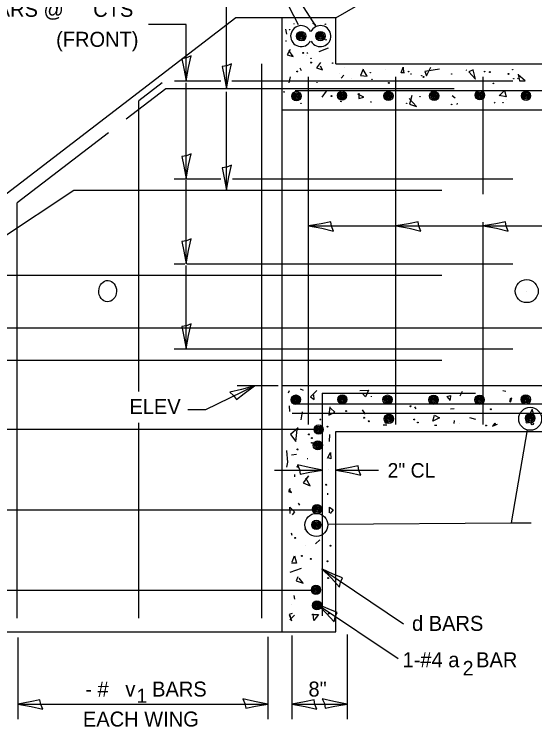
# Model space of a CAD drawing. Extents: x 2133490 to 2172050, y 2138301 to 2145980.
# Drawn here: x 2160348.5 to 2160556.9, y 2145197.1 to 2145482.2 of the extents above; entities that cross this region are included whole.
import ezdxf

# ---------------------------------------------------------------- set-up
doc = ezdxf.new("R2010")
doc.units = 0
for name, color, linetype in [('Level 40', 7, 'Continuous'), ('Level 63', 7, 'Continuous'), ('ROW_PR_Notes', 7, 'Continuous')]:
    doc.layers.add(name, color=color, linetype=linetype)

msp = doc.modelspace()

# ---------------------------------------------------------------- linework, layer by layer
at = {"layer": 'Level 40'}
for centre, radius in [((2160473.07, 2145478.18), 0.092), ((2160458.71, 2145476.02), 0.092), ((2160463.36, 2145473.43), 1.84), ((2160462.36, 2145473.76), 0.46), ((2160463.36, 2145473.43), 1.38), ((2160463.36, 2145473.43), 0.92), ((2160463.02, 2145473.76), 0.46), ((2160463.36, 2145473.43), 0.46), ((2160464.35, 2145473.1), 0.46), ((2160471.08, 2145473.43), 1.84), ((2160470.08, 2145473.76), 0.46), ((2160471.08, 2145473.43), 1.38), ((2160471.08, 2145473.43), 0.92), ((2160470.74, 2145473.76), 0.46), ((2160471.08, 2145473.43), 0.46), ((2160472.07, 2145473.1), 0.46), ((2160457.27, 2145471.47), 0.092), ((2160464.45, 2145471.71), 0.092), ((2160473.31, 2145471.95), 0.092), ((2160464.22, 2145466.68), 0.184), ((2160465.89, 2145466.68), 0.092), ((2160467.33, 2145462.85), 0.184), ((2160467.33, 2145464.53), 0.092), ((2160475.95, 2145462.61), 0.092), ((2160461.82, 2145459.26), 0.184), ((2160506.35, 2145459.26), 0.092), ((2160536.76, 2145459.26), 0.092), ((2160538.91, 2145459.02), 0.184), ((2160548.01, 2145459.98), 0.092), ((2160491.03, 2145458.78), 0.092), ((2160491.75, 2145456.15), 0.092), ((2160507.31, 2145458.3), 0.092), ((2160511.62, 2145457.59), 0.092), ((2160512.34, 2145457.11), 0.184), ((2160523.59, 2145458.3), 0.092), ((2160546.33, 2145458.3), 0.184), ((2160548.49, 2145456.39), 0.092), ((2160498.45, 2145454.71), 0.184), ((2160540.35, 2145454.47), 0.092), ((2160456.55, 2145451.12), 0.092), ((2160461.47, 2145449.39), 1.84), ((2160461.47, 2145449.39), 1.38), ((2160475.71, 2145451.6), 0.092), ((2160479.72, 2145449.63), 1.84), ((2160479.72, 2145449.63), 1.38), ((2160479.72, 2145449.63), 0.92), ((2160498.3, 2145449.47), 1.84), ((2160498.3, 2145449.47), 1.38), ((2160516.63, 2145449.47), 1.84), ((2160516.63, 2145449.47), 1.38), ((2160515.45, 2145451.36), 0.092), ((2160534.88, 2145449.79), 1.84), ((2160533.89, 2145450.12), 0.46), ((2160534.88, 2145449.79), 1.38), ((2160534.88, 2145449.79), 0.92), ((2160534.55, 2145450.12), 0.46), ((2160553.38, 2145449.55), 1.84), ((2160553.38, 2145449.55), 1.38), ((2160460.47, 2145449.72), 0.46), ((2160461.47, 2145449.39), 0.92), ((2160461.13, 2145449.72), 0.46), ((2160461.47, 2145449.39), 0.46), ((2160462.46, 2145449.05), 0.46), ((2160475.47, 2145449.45), 0.184), ((2160478.72, 2145449.96), 0.46), ((2160479.39, 2145449.96), 0.46), ((2160479.72, 2145449.63), 0.46), ((2160480.72, 2145449.29), 0.46), ((2160497.3, 2145449.8), 0.46), ((2160498.3, 2145449.47), 0.92), ((2160497.96, 2145449.8), 0.46), ((2160498.3, 2145449.47), 0.46), ((2160499.29, 2145449.13), 0.46), ((2160510.9, 2145449.21), 0.092), ((2160515.63, 2145449.8), 0.46), ((2160516.63, 2145449.47), 0.92), ((2160516.3, 2145449.8), 0.46), ((2160516.63, 2145449.47), 0.46), ((2160517.63, 2145449.13), 0.46), ((2160534.88, 2145449.79), 0.46), ((2160535.88, 2145449.45), 0.46), ((2160552.38, 2145449.88), 0.46), ((2160553.38, 2145449.55), 0.92), ((2160553.05, 2145449.88), 0.46), ((2160553.38, 2145449.55), 0.46), ((2160553.76, 2145449.92), 0.184), ((2160554.37, 2145449.21), 0.46), ((2160463.26, 2145446.57), 0.092), ((2160479.3, 2145447.29), 0.092), ((2160491.27, 2145447.05), 0.092), ((2160505.63, 2145446.57), 0.092), ((2160523.59, 2145446.09), 0.092), ((2160544.18, 2145446.81), 0.092), ((2160553.66, 2145371.39), 4.6), ((2160461.2, 2145327.92), 1.84), ((2160461.28, 2145328), 1.84), ((2160460.2, 2145328.25), 0.46), ((2160461.2, 2145327.92), 1.38), ((2160460.29, 2145328.33), 0.46), ((2160461.28, 2145328), 1.38), ((2160461.2, 2145327.92), 0.92), ((2160461.28, 2145328), 0.92), ((2160460.86, 2145328.25), 0.46), ((2160460.95, 2145328.33), 0.46), ((2160461.2, 2145327.92), 0.46), ((2160461.28, 2145328), 0.46), ((2160462.19, 2145327.58), 0.46), ((2160462.28, 2145327.67), 0.46), ((2160479.85, 2145328.08), 1.84), ((2160478.85, 2145328.41), 0.46), ((2160479.85, 2145328.08), 1.38), ((2160479.85, 2145328.08), 0.92), ((2160479.52, 2145328.41), 0.46), ((2160479.85, 2145328.08), 0.46), ((2160480.85, 2145327.74), 0.46), ((2160497.94, 2145328), 1.84), ((2160496.95, 2145328.33), 0.46), ((2160497.94, 2145328), 1.38), ((2160497.94, 2145328), 0.92), ((2160497.61, 2145328.33), 0.46), ((2160497.94, 2145328), 0.46), ((2160498.94, 2145327.66), 0.46), ((2160516.36, 2145327.92), 1.84), ((2160515.36, 2145328.25), 0.46), ((2160516.36, 2145327.92), 1.38), ((2160516.36, 2145327.92), 0.92), ((2160516.03, 2145328.25), 0.46), ((2160516.36, 2145327.92), 0.46), ((2160517.36, 2145327.58), 0.46), ((2160534.77, 2145327.92), 1.84), ((2160533.78, 2145328.25), 0.46), ((2160534.77, 2145327.92), 1.38), ((2160534.77, 2145327.92), 0.92), ((2160534.44, 2145328.25), 0.46), ((2160534.77, 2145327.92), 0.46), ((2160535.77, 2145327.58), 0.46), ((2160553.27, 2145328.07), 1.84), ((2160552.27, 2145328.41), 0.46), ((2160553.27, 2145328.07), 1.38), ((2160553.27, 2145328.07), 0.92), ((2160552.93, 2145328.41), 0.46), ((2160553.27, 2145328.07), 0.46), ((2160554.26, 2145327.74), 0.46), ((2160507.19, 2145325.31), 0.184), ((2160481.33, 2145323.39), 0.184), ((2160539.27, 2145324.11), 0.184), ((2160555.03, 2145320.31), 4.6), ((2160555.03, 2145320.6), 1.84), ((2160471.04, 2145320.04), 0.184), ((2160488.52, 2145320.76), 0.184), ((2160490.43, 2145319.32), 0.184), ((2160498.48, 2145320.31), 1.84), ((2160497.49, 2145320.64), 0.46), ((2160498.48, 2145320.31), 1.38), ((2160498.48, 2145320.31), 0.92), ((2160498.15, 2145320.64), 0.46), ((2160498.48, 2145320.31), 0.46), ((2160499.48, 2145319.98), 0.46), ((2160508.63, 2145320.04), 0.184), ((2160553.88, 2145319.03), 0.46), ((2160554.03, 2145320.94), 0.46), ((2160555.03, 2145320.6), 1.38), ((2160555.03, 2145320.6), 0.92), ((2160554.69, 2145320.94), 0.46), ((2160555.03, 2145320.6), 0.46), ((2160556.02, 2145320.27), 0.46), ((2160470.36, 2145316.02), 1.84), ((2160469.37, 2145316.35), 0.46), ((2160470.36, 2145316.02), 1.38), ((2160470.36, 2145316.02), 0.92), ((2160470.03, 2145316.35), 0.46), ((2160473.91, 2145317.17), 0.184), ((2160497.49, 2145318.89), 0.46), ((2160510.06, 2145318.85), 0.184), ((2160537.36, 2145317.65), 0.184), ((2160555.88, 2145318.37), 0.46), ((2160466.49, 2145314.06), 0.184), ((2160470.36, 2145316.02), 0.46), ((2160471.36, 2145315.68), 0.46), ((2160467.69, 2145312.62), 0.184), ((2160467.69, 2145310.7), 0.184), ((2160470.05, 2145309.72), 1.84), ((2160470.05, 2145309.72), 1.38), ((2160461.94, 2145308.07), 0.184), ((2160469.06, 2145310.05), 0.46), ((2160470.05, 2145309.72), 0.92), ((2160469.72, 2145310.05), 0.46), ((2160470.05, 2145309.72), 0.46), ((2160471.05, 2145309.39), 0.46), ((2160461.94, 2145301.13), 0.184), ((2160473.43, 2145293.95), 0.184), ((2160469.72, 2145284.17), 1.84), ((2160469.72, 2145284.17), 1.38), ((2160469.46, 2145277.88), 4.6), ((2160468.72, 2145284.5), 0.46), ((2160469.72, 2145284.17), 0.92), ((2160469.39, 2145284.5), 0.46), ((2160469.72, 2145284.17), 0.46), ((2160470.72, 2145283.84), 0.46), ((2160469.46, 2145277.88), 1.84), ((2160468.46, 2145278.21), 0.46), ((2160469.46, 2145277.88), 1.38), ((2160469.46, 2145277.88), 0.92), ((2160469.12, 2145278.21), 0.46), ((2160469.46, 2145277.88), 0.46), ((2160470.45, 2145277.55), 0.46), ((2160460.98, 2145272.64), 0.184), ((2160475.11, 2145269.53), 0.184), ((2160463.62, 2145265.46), 0.184), ((2160467.21, 2145264.26), 0.184), ((2160473.91, 2145263.3), 0.184), ((2160474.15, 2145256.6), 0.184), ((2160469.28, 2145251.89), 1.84), ((2160468.28, 2145252.22), 0.46), ((2160469.28, 2145251.89), 1.38), ((2160469.28, 2145251.89), 0.92), ((2160468.95, 2145252.22), 0.46), ((2160469.28, 2145251.89), 0.46), ((2160470.28, 2145251.56), 0.46), ((2160469.7, 2145245.68), 1.84), ((2160468.7, 2145246.01), 0.46), ((2160469.7, 2145245.68), 1.38), ((2160469.7, 2145245.68), 0.92), ((2160469.36, 2145246.01), 0.46), ((2160469.7, 2145245.68), 0.46), ((2160470.69, 2145245.35), 0.46), ((2160474.39, 2145242.47), 0.184)]:
    msp.add_circle(centre, radius, dxfattribs=at)
for centre, start, end in [((2160463.36, 2145473.43), 24.9941, 332.0982), ((2160471.08, 2145473.43), 209.5562, 156.8179)]:
    msp.add_arc(centre, 4.2, start, end, dxfattribs=at)
msp.add_ellipse((2160385.9, 2145371.39), major_axis=(-0.16, -4.26), ratio=0.834131, dxfattribs=at)
at = {"layer": 'Level 63'}
for p, q in [((2160437.71, 2145526.27), (2160469.26, 2145477.23)), ((2160437.71, 2145526.27), (2160462.15, 2145478.01)), ((2160452.71, 2145299.83), (2160471.85, 2145299.83)), ((2160477.28, 2145299.83), (2160494.32, 2145299.83)), ((2160481.83, 2145234.05), (2160481.83, 2145200.19)), ((2160349.94, 2145232.85), (2160349.94, 2145200.19)), ((2160450.03, 2145233.15), (2160450.03, 2145200.19)), ((2160459.67, 2145233.6), (2160459.67, 2145200.19)), ((2160349.94, 2145206.19), (2160450.03, 2145206.19)), ((2160459.67, 2145206.19), (2160481.83, 2145206.19))]:
    msp.add_line(p, q, dxfattribs=at)
for points in [[(2160419.39, 2145465.5), (2160417.47, 2145464.68), (2160415.63, 2145464.37), (2160416.43, 2145460.5), (2160417.3, 2145455.5), (2160418.27, 2145460.83)], [(2160435.5, 2145462.36), (2160433.58, 2145461.54), (2160431.74, 2145461.23), (2160432.55, 2145457.36), (2160433.41, 2145452.36), (2160434.38, 2145457.69)], [(2160419.39, 2145426.39), (2160417.47, 2145425.58), (2160415.63, 2145425.26), (2160416.43, 2145421.39), (2160417.3, 2145416.39), (2160418.27, 2145421.73)], [(2160435.5, 2145421.79), (2160433.58, 2145420.98), (2160431.74, 2145420.66), (2160432.55, 2145416.79), (2160433.41, 2145411.79), (2160434.38, 2145417.13)], [(2160476.32, 2145395.41), (2160475.51, 2145397.34), (2160475.19, 2145399.18), (2160471.32, 2145398.37), (2160466.32, 2145397.51), (2160471.66, 2145396.54)], [(2160511.28, 2145395.41), (2160510.47, 2145397.34), (2160510.15, 2145399.18), (2160506.28, 2145398.37), (2160501.28, 2145397.51), (2160506.62, 2145396.54)], [(2160546.24, 2145395.41), (2160545.43, 2145397.34), (2160545.11, 2145399.18), (2160541.24, 2145398.37), (2160536.24, 2145397.51), (2160541.58, 2145396.54)], [(2160419.39, 2145392.35), (2160417.47, 2145391.54), (2160415.63, 2145391.22), (2160416.43, 2145387.35), (2160417.3, 2145382.35), (2160418.27, 2145387.69)], [(2160419.39, 2145358.31), (2160417.47, 2145357.5), (2160415.63, 2145357.18), (2160416.43, 2145353.31), (2160417.3, 2145348.31), (2160418.27, 2145353.65)], [(2160434.77, 2145330.98), (2160436.34, 2145329.61), (2160437.43, 2145328.09), (2160440.55, 2145330.5), (2160444.67, 2145333.47), (2160439.45, 2145332.01)], [(2160461.85, 2145301.92), (2160462.66, 2145300), (2160462.98, 2145298.16), (2160466.85, 2145298.97), (2160471.85, 2145299.83), (2160466.51, 2145300.8)], [(2160487.28, 2145297.74), (2160486.47, 2145299.66), (2160486.15, 2145301.5), (2160482.28, 2145300.7), (2160477.28, 2145299.83), (2160482.62, 2145298.86)], [(2160478.74, 2145252.96), (2160479.14, 2145255.01), (2160479.9, 2145256.72), (2160476.24, 2145258.21), (2160471.61, 2145260.28), (2160475.5, 2145256.5)], [(2160476.6, 2145239.02), (2160477, 2145241.07), (2160477.77, 2145242.77), (2160474.11, 2145244.26), (2160469.47, 2145246.34), (2160473.36, 2145242.55)], [(2160440.03, 2145208.29), (2160440.84, 2145206.36), (2160441.16, 2145204.52), (2160445.03, 2145205.33), (2160450.03, 2145206.19), (2160444.69, 2145207.16)], [(2160471.83, 2145208.29), (2160472.65, 2145206.36), (2160472.96, 2145204.52), (2160476.83, 2145205.33), (2160481.83, 2145206.19), (2160476.5, 2145207.16)], [(2160359.94, 2145204.1), (2160359.12, 2145206.02), (2160358.81, 2145207.87), (2160354.94, 2145207.06), (2160349.94, 2145206.19), (2160355.27, 2145205.22)], [(2160469.67, 2145204.1), (2160468.86, 2145206.02), (2160468.54, 2145207.87), (2160464.67, 2145207.06), (2160459.67, 2145206.19), (2160465.01, 2145205.22)]]:
    msp.add_lwpolyline(points, close=True, dxfattribs=at)
at = {"layer": 'ROW_PR_Notes'}
for p, q in [((2160477.28, 2145480.79), (2160538.64, 2145516.22)), ((2160433.41, 2145452.36), (2160433.41, 2145504.65)), ((2160437.2, 2145480.79), (2160326.97, 2145396.15)), ((2160477.28, 2145480.79), (2160437.2, 2145480.79)), ((2160477.28, 2145480.79), (2160454.71, 2145480.79)), ((2160455.77, 2145235.15), (2160455.77, 2145480.79)), ((2160477.28, 2145462.39), (2160477.28, 2145480.79)), ((2160417.3, 2145478.01), (2160402.3, 2145478.01)), ((2160417.3, 2145455.5), (2160417.3, 2145478.01)), ((2160457.03, 2145476.25), (2160457.56, 2145474.14)), ((2160460.39, 2145478.41), (2160460.39, 2145478.17)), ((2160469.24, 2145477.94), (2160468.05, 2145478.41)), ((2160458.95, 2145468.12), (2160457.75, 2145465.96)), ((2160460.15, 2145465.25), (2160458.47, 2145467.64)), ((2160470.56, 2145467.28), (2160474.26, 2145468.69)), ((2160457.75, 2145465.96), (2160460.15, 2145465.25)), ((2160465.65, 2145465.48), (2160465.65, 2145465.48)), ((2160447.59, 2145240.55), (2160447.59, 2145462.31)), ((2160471.16, 2145462.85), (2160469.48, 2145460.7)), ((2160477.28, 2145462.39), (2160835.41, 2145462.39)), ((2160463.53, 2145459.55), (2160463, 2145460.6)), ((2160469.48, 2145460.7), (2160471.88, 2145459.98)), ((2160471.88, 2145459.98), (2160471.16, 2145461.41)), ((2160480.74, 2145460.94), (2160480.74, 2145460.94)), ((2160488.14, 2145460.25), (2160487.09, 2145457.61)), ((2160489.72, 2145457.44), (2160488.14, 2145460.07)), ((2160488.16, 2145459.74), (2160488.64, 2145459.98)), ((2160497.02, 2145459.98), (2160497.02, 2145459.98)), ((2160503.44, 2145458.67), (2160504.14, 2145460.95)), ((2160504.14, 2145460.95), (2160504.31, 2145458.67)), ((2160518.8, 2145460.22), (2160512.82, 2145459.26)), ((2160512.82, 2145459.26), (2160513.54, 2145457.58)), ((2160513.54, 2145457.58), (2160515.21, 2145460.94)), ((2160529.34, 2145459.98), (2160529.58, 2145459.74)), ((2160532.26, 2145459.9), (2160530.51, 2145459.19)), ((2160530.51, 2145459.19), (2160533.14, 2145456.21)), ((2160533.14, 2145456.21), (2160532.26, 2145459.9)), ((2160458.95, 2145457.11), (2160458.47, 2145454.71)), ((2160466.32, 2145318.07), (2160466.32, 2145457.18)), ((2160478.65, 2145458.49), (2160478.65, 2145458.49)), ((2160479.35, 2145456.56), (2160480.41, 2145457.79)), ((2160483.37, 2145456.63), (2160483.37, 2145456.63)), ((2160487.09, 2145457.61), (2160489.72, 2145457.44)), ((2160501.28, 2145318.07), (2160501.28, 2145457.18)), ((2160504.67, 2145458.67), (2160503.44, 2145458.67)), ((2160504.2, 2145458.54), (2160504.2, 2145458.54)), ((2160536.24, 2145410.24), (2160536.24, 2145457.18)), ((2160549.93, 2145456.63), (2160550.17, 2145456.39)), ((2160550.19, 2145458.14), (2160550.72, 2145455.5)), ((2160553.01, 2145455.5), (2160550.19, 2145457.96)), ((2160407.77, 2145454.7), (2160398.43, 2145447.53)), ((2160412.61, 2145455.5), (2160431.22, 2145455.5)), ((2160417.3, 2145416.39), (2160417.3, 2145454.78)), ((2160435.61, 2145455.5), (2160548.13, 2145455.5)), ((2160469.72, 2145454.71), (2160469.72, 2145454.95)), ((2160550.72, 2145455.5), (2160553.01, 2145455.5)), ((2160409.24, 2145452.36), (2160393.36, 2145440.17)), ((2160524.61, 2145452.36), (2160409.24, 2145452.36)), ((2160433.41, 2145411.79), (2160433.41, 2145451.12)), ((2160724.75, 2145451.48), (2160460.92, 2145451.48)), ((2160473.31, 2145451.36), (2160471.64, 2145448.97)), ((2160473.31, 2145451.12), (2160473.31, 2145451.36)), ((2160486.48, 2145450.64), (2160486.48, 2145448.49)), ((2160542.64, 2145449.53), (2160544.74, 2145451.64)), ((2160544.74, 2145451.64), (2160545.45, 2145449.17)), ((2160488.4, 2145448.97), (2160486, 2145450.16)), ((2160486.48, 2145448.49), (2160488.4, 2145448.97)), ((2160509.59, 2145445.31), (2160506.6, 2145448.47)), ((2160507.65, 2145449.7), (2160506.78, 2145446.19)), ((2160507.31, 2145447.77), (2160507.55, 2145447.77)), ((2160523.83, 2145449.68), (2160525.03, 2145448.73)), ((2160545.45, 2145449.17), (2160542.64, 2145449.7)), ((2160545.38, 2145448.25), (2160545.38, 2145448.25)), ((2160398.43, 2145331.19), (2160398.43, 2145447.53)), ((2160506.78, 2145446.19), (2160509.59, 2145445.31)), ((2160525.75, 2145446.09), (2160525.98, 2145446.57)), ((2160540.59, 2145446.57), (2160541.07, 2145447.05)), ((2160455.77, 2145443.99), (2160730.03, 2145443.99)), ((2160386.29, 2145434.74), (2160349.73, 2145406.66)), ((2160412.51, 2145416.39), (2160431.22, 2145416.39)), ((2160435.9, 2145416.39), (2160548.13, 2145416.39)), ((2160417.3, 2145382.35), (2160417.3, 2145415.81)), ((2160342.42, 2145391.99), (2160372.31, 2145411.79)), ((2160372.31, 2145411.79), (2160519.72, 2145411.79)), ((2160349.73, 2145240.55), (2160349.73, 2145406.66)), ((2160466.32, 2145397.51), (2160501.28, 2145397.51)), ((2160501.28, 2145397.51), (2160536.87, 2145397.51)), ((2160536.24, 2145318.07), (2160536.24, 2145398.98)), ((2160536.24, 2145397.51), (2160719.41, 2145397.51)), ((2160412.51, 2145382.35), (2160416.86, 2145382.35)), ((2160417.59, 2145382.35), (2160548.13, 2145382.35)), ((2160417.3, 2145348.31), (2160417.3, 2145381.68)), ((2160341.7, 2145377.75), (2160519.72, 2145377.75)), ((2160553.66, 2145371.39), (2160553.66, 2145371.39)), ((2160810.45, 2145356.59), (2160326.97, 2145356.59)), ((2160412.51, 2145348.31), (2160548.13, 2145348.31)), ((2160341.7, 2145343.71), (2160519.72, 2145343.71)), ((2160437.77, 2145333.59), (2160454.16, 2145333.59)), ((2160455.44, 2145333.59), (2160730.39, 2145333.59)), ((2160458.59, 2145331.53), (2160458.11, 2145330.57)), ((2160464.31, 2145331.64), (2160463.12, 2145332.15)), ((2160469.61, 2145331.64), (2160467.05, 2145329.07)), ((2160486.88, 2145331.64), (2160490.3, 2145331.81)), ((2160490.3, 2145331.81), (2160489.11, 2145329.07)), ((2160527.78, 2145331.29), (2160526.82, 2145329.38)), ((2160545.26, 2145331.29), (2160544.06, 2145331.53)), ((2160467.05, 2145329.07), (2160468.59, 2145328.05)), ((2160468.59, 2145328.05), (2160468.42, 2145329.93)), ((2160471.77, 2145330.61), (2160533.21, 2145330.61)), ((2160471.85, 2145241.52), (2160471.85, 2145330.61)), ((2160489.11, 2145329.07), (2160487.74, 2145330.61)), ((2160491.39, 2145329.38), (2160491.39, 2145329.14)), ((2160521.76, 2145329.24), (2160523.13, 2145329.58)), ((2160523.13, 2145327.7), (2160521.76, 2145329.24)), ((2160523.13, 2145329.58), (2160522.96, 2145328.05)), ((2160546.89, 2145327.19), (2160547.24, 2145328.73)), ((2160547.58, 2145328.56), (2160547.07, 2145326.85)), ((2160547.24, 2145328.73), (2160547.58, 2145328.56)), ((2160458.84, 2145323.26), (2160458.67, 2145325.48)), ((2160730.39, 2145326.14), (2160460.31, 2145326.14)), ((2160730.39, 2145322.38), (2160459.73, 2145322.38)), ((2160463.8, 2145323.09), (2160463.29, 2145319.84)), ((2160474.87, 2145325.07), (2160474.39, 2145321.72)), ((2160474.39, 2145321.72), (2160476.78, 2145322.91)), ((2160476.78, 2145322.91), (2160475.11, 2145324.59)), ((2160487.8, 2145323.87), (2160488.99, 2145322.19)), ((2160509.34, 2145324.35), (2160508.87, 2145325.07)), ((2160523.13, 2145324.28), (2160524.67, 2145324.46)), ((2160555.79, 2145324.11), (2160554.83, 2145321.96)), ((2160556.51, 2145322.19), (2160555.79, 2145323.87)), ((2160516.05, 2145319.32), (2160516.77, 2145321.72)), ((2160518.68, 2145320.76), (2160516.05, 2145319.32)), ((2160516.77, 2145321.72), (2160518.68, 2145320.76)), ((2160524.67, 2145319.67), (2160524.5, 2145318.47)), ((2160533.22, 2145320.01), (2160530.82, 2145320.69)), ((2160554.83, 2145321.96), (2160556.51, 2145322.19)), ((2160398.43, 2145240.55), (2160398.43, 2145318.65)), ((2160462.18, 2145316.69), (2160459.07, 2145314.05)), ((2160496.18, 2145317.89), (2160497.61, 2145317.89)), ((2160517.72, 2145317.65), (2160516.77, 2145317.65)), ((2160526.82, 2145318.6), (2160526.82, 2145318.6)), ((2160540.95, 2145318.6), (2160539.99, 2145317.41)), ((2160539.99, 2145317.41), (2160541.91, 2145318.12)), ((2160541.43, 2145317.89), (2160540.95, 2145318.6)), ((2160341.7, 2145316.11), (2160469.12, 2145316.11)), ((2160459.07, 2145314.05), (2160461.22, 2145311.18)), ((2160461.22, 2145311.18), (2160461.7, 2145315.97)), ((2160474.74, 2145314.03), (2160474.57, 2145311.29)), ((2160477.28, 2145235.15), (2160477.28, 2145315.19)), ((2160477.28, 2145315.19), (2160877.41, 2145315.19)), ((2160553.86, 2145315.87), (2160547.44, 2145278.73)), ((2160457.65, 2145307.53), (2160457.65, 2145307.7)), ((2160457.99, 2145302.91), (2160457.65, 2145307.53)), ((2160459.55, 2145305.91), (2160461.46, 2145306.15)), ((2160473.89, 2145304.62), (2160475.09, 2145306.84)), ((2160475.09, 2145306.84), (2160475.26, 2145304.28)), ((2160457.65, 2145301.03), (2160457.99, 2145302.91)), ((2160457.99, 2145302.91), (2160457.99, 2145302.91)), ((2160465.77, 2145304.48), (2160466.01, 2145304.48)), ((2160475.26, 2145304.28), (2160473.89, 2145304.79)), ((2160457.65, 2145301.03), (2160457.65, 2145301.03)), ((2160474.39, 2145299.93), (2160474.39, 2145299.93)), ((2160460.74, 2145298.01), (2160460.74, 2145297.06)), ((2160466.25, 2145297.54), (2160464.1, 2145294.66)), ((2160464.1, 2145294.66), (2160466.97, 2145293.47)), ((2160466.97, 2145293.47), (2160465.29, 2145296.58)), ((2160459.01, 2145292.48), (2160458.33, 2145291.29)), ((2160458.33, 2145291.29), (2160459.53, 2145290.77)), ((2160459.53, 2145290.77), (2160458.5, 2145292.14)), ((2160473.91, 2145290.59), (2160473.91, 2145289.87)), ((2160462.18, 2145286.52), (2160462.66, 2145285.8)), ((2160341.7, 2145283.91), (2160469.12, 2145283.91)), ((2160459.01, 2145282.4), (2160458.84, 2145284.96)), ((2160458.84, 2145284.96), (2160460.72, 2145283.08)), ((2160460.72, 2145283.08), (2160459.7, 2145281.88)), ((2160474.74, 2145282.74), (2160474.74, 2145284.96)), ((2160474.74, 2145284.96), (2160476.11, 2145283.93)), ((2160476.11, 2145283.93), (2160474.91, 2145282.4)), ((2160474.1, 2145278.15), (2160547.26, 2145278.76)), ((2160547.26, 2145278.76), (2160555.41, 2145278.76)), ((2160459.79, 2145273.59), (2160459.55, 2145274.55)), ((2160464.81, 2145276.23), (2160464.81, 2145275.99)), ((2160469.12, 2145270.24), (2160470.8, 2145271.92)), ((2160465.29, 2145269.76), (2160465.29, 2145269.76)), ((2160459.79, 2145263.06), (2160460.74, 2145265.45)), ((2160460.74, 2145265.45), (2160461.46, 2145262.58)), ((2160461.46, 2145262.58), (2160459.55, 2145262.58)), ((2160459.01, 2145258.97), (2160463.46, 2145260.51)), ((2160471.61, 2145260.28), (2160504.28, 2145238.31)), ((2160462.09, 2145257.09), (2160461.41, 2145255.55)), ((2160461.41, 2145255.55), (2160464.14, 2145254.53)), ((2160464.14, 2145254.53), (2160462.6, 2145256.58)), ((2160341.7, 2145251.71), (2160469.12, 2145251.71)), ((2160460.89, 2145248.2), (2160460.55, 2145249.57)), ((2160459.55, 2145246.06), (2160459.55, 2145246.06)), ((2160469.47, 2145246.34), (2160502.14, 2145224.36)), ((2160459.7, 2145242.39), (2160458.5, 2145242.05)), ((2160458.5, 2145242.05), (2160459.53, 2145239.48)), ((2160458.83, 2145239.84), (2160460.74, 2145241.75)), ((2160459.53, 2145239.48), (2160459.01, 2145241.7)), ((2160467.69, 2145241.99), (2160470.32, 2145241.99)), ((2160468.4, 2145239.6), (2160468.17, 2145242.23)), ((2160470.32, 2145241.99), (2160468.4, 2145239.6)), ((2160326.97, 2145235.15), (2160477.28, 2145235.15))]:
    msp.add_line(p, q, dxfattribs=at)
msp.add_lwpolyline([(2160418.06, 2145324.02), (2160425.24, 2145324.02), (2160444.67, 2145333.47)], dxfattribs=at)

# ---------------------------------------------------------------- texts
at = {"layer": 'Level 63'}
for s, height, p in [('     h   BARS @   " CTS', 6, (2160313.85, 2145481.14)), ('(FRONT)', 6, (2160365.27, 2145469.14)), ('2" CL', 5.8, (2160497.95, 2145296.79)), ('1-#4 a   BAR', 6, (2160503.96, 2145220.9)), ('2', 5.8, (2160528.03, 2145217.64)), ('  - #   v   BARS', 6, (2160372.49, 2145209.19)), ('8"', 6, (2160466.29, 2145209.19)), ('1', 5.68, (2160397.5, 2145206.69)), ('EACH WING', 6, (2160376.02, 2145197.19))]:
    msp.add_text(s, height=height, dxfattribs=at).set_placement(p)
at = {"layer": 'ROW_PR_Notes'}
for s, p in [('ELEV       ', (2160394.62, 2145322.2)), ('d BARS', (2160507.75, 2145235.46))]:
    msp.add_text(s, height=6, dxfattribs=at).set_placement(p)

doc.saveas('drawing.dxf')
